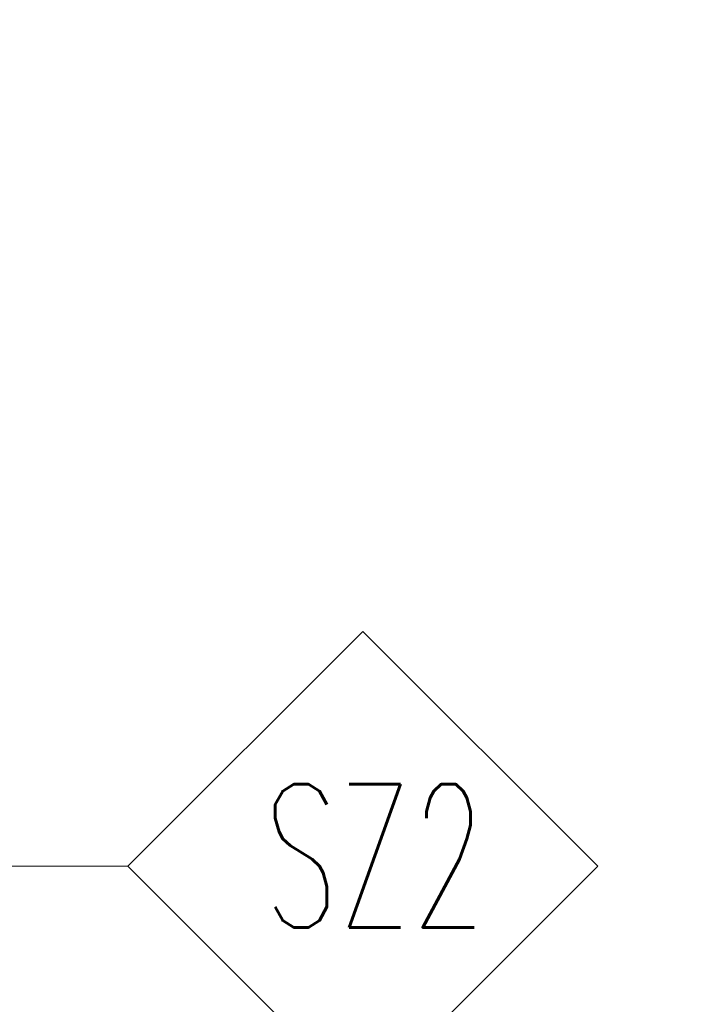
# Model space of a CAD drawing. Header units: millimetres. Extents: x 7483 to 13091, y 8111 to 13871.
# Tile 819 of 920: x 12190 to 12264, y 9861 to 9971. Entities that reach past the tile are written whole.
import ezdxf

# ---------------------------------------------------------------- set-up
doc = ezdxf.new("R2010")
doc.units = ezdxf.units.MM
doc.layers.add('- AGP-1_OPISY', color=7, linetype='Continuous', lineweight=5)
doc.layers.add('Budowlane - Opisy', color=7, linetype='Continuous', lineweight=15)
doc.layers.add('a___wymiary', color=7, linetype='Continuous', lineweight=5, true_color=0x000000)
doc.layers.add('wymiary', color=7, linetype='Continuous', lineweight=5, true_color=0xb2b2b2)
doc.styles.add('Arial', font='arial.ttf')
doc.styles.add('style1', font='simplex.shx', dxfattribs={"width": 0.6})
doc.dimstyles.new('wymiary agp1', dxfattribs={"dimtxt": 16, "dimasz": 5, "dimexe": 30, "dimexo": 60, "dimgap": 1.8, "dimtad": 1, "dimdec": 3, "dimrnd": 0.5, "dimdsep": 46, "dimtxsty": 'Arial', "dimblk": 'znacznik', "dimcen": 1.5, "dimse1": 1, "dimse2": 1, "dimclrd": 256, "dimazin": 0, "dimtfac": 1, "dimtdec": 3, "dimtmove": 1, "dimatfit": 3, "dimldrblk": 'znacznik', "dimfxl": 0, "dimlwd": -1, "dimarcsym": 0})

# ---------------------------------------------------------------- blocks, each defined once
blk = doc.blocks.new('znacznik')
at = {"layer": 'a___wymiary'}
for p, q in [((0, 1.394), (0, -1.394)), ((1.394, 0), (-1.394, 0))]:
    blk.add_line(p, q, dxfattribs=at)
at = {"layer": 'a___wymiary', "const_width": 0.2}
blk.add_lwpolyline([(0.876, 0.876), (-0.876, -0.876)], dxfattribs=at)
blk = doc.blocks.new('*D1314')
at = {"layer": 'Defpoints', "color": 0, "transparency": 16777216}
for p in [(12191.07, 10762.23), (12314.9, 10762.23), (12314.9, 9219.56)]:
    blk.add_point(p, dxfattribs=at)
at = {"layer": 'wymiary', "color": 253, "true_color": 0x999999, "transparency": 16777216}
blk.add_line((12314.9, 9224.56), (12314.9, 10757.23), dxfattribs=at)
at = {"layer": 'wymiary', "color": 253, "true_color": 0x999999, "transparency": 16777216, "xscale": 5, "yscale": 5, "zscale": 5}
for p, rotation in [((12314.9, 10762.23), 90), ((12314.9, 9219.56), 270)]:
    blk.add_blockref('znacznik', p, dxfattribs=dict(at, rotation=rotation))
at = {"layer": 'wymiary', "color": 18, "true_color": 0x000000, "transparency": 16777216, "insert": (12304.93, 9990.9), "char_height": 16, "attachment_point": 5, "rotation": 90, "style": 'Arial'}
blk.add_mtext('1542.5', dxfattribs=at)
blk = doc.blocks.new('*D1317')
at = {"layer": 'Defpoints', "color": 0, "transparency": 16777216}
for p in [(12214.9, 11469.36), (12214.9, 9219.56), (12344.9, 9219.56)]:
    blk.add_point(p, dxfattribs=at)
at = {"layer": 'wymiary', "color": 253, "true_color": 0x999999, "transparency": 16777216}
blk.add_line((12344.9, 11464.36), (12344.9, 9224.56), dxfattribs=at)
at = {"layer": 'wymiary', "color": 253, "true_color": 0x999999, "transparency": 16777216, "xscale": 5, "yscale": 5, "zscale": 5}
for p, rotation in [((12344.9, 11469.36), 90), ((12344.9, 9219.56), 270)]:
    blk.add_blockref('znacznik', p, dxfattribs=dict(at, rotation=rotation))
at = {"layer": 'wymiary', "color": 18, "true_color": 0x000000, "transparency": 16777216, "insert": (12334.93, 10344.46), "char_height": 16, "attachment_point": 5, "rotation": 90, "style": 'Arial'}
blk.add_mtext('2250', dxfattribs=at)

msp = doc.modelspace()

# ---------------------------------------------------------------- linework, layer by layer
at = {"layer": 'Budowlane - Opisy'}
msp.add_line((12201.9488, 9876.0648), (12144.8952, 9876.0648), dxfattribs=at)
at = {"layer": 'Budowlane - Opisy', "lineweight": 9}
msp.add_lwpolyline([(12254.4488, 9876.0648), (12228.1988, 9902.3148), (12201.9488, 9876.0648), (12228.1988, 9849.8148), (12254.4488, 9876.0648)], close=True, dxfattribs=at)

# ---------------------------------------------------------------- texts
at = {"layer": '- AGP-1_OPISY', "insert": (12217.1987, 9869.2415), "char_height": 16, "attachment_point": 7, "style": 'style1'}
msp.add_mtext('SZ2', dxfattribs=at)

# ---------------------------------------------------------------- dimensions: what is measured, and where the dimension line sits
at = {"layer": 'wymiary'}
for base, p1, p2, picture, middle in [((12344.8972, 9219.5616), (12214.8972, 11469.3622), (12214.8972, 9219.5616), '*D1317', (12334.928, 10344.4619)), ((12314.8972, 10762.232), (12314.8972, 9219.5616), (12191.0742, 10762.232), '*D1314', (12304.928, 9990.8968))]:
    dim = msp.add_linear_dim(base=base, p1=p1, p2=p2, angle=90, dimstyle='wymiary agp1', override={"dimblk": 'znacznik'}, dxfattribs=at)
    dim.commit()
    dim.dimension.update_dxf_attribs({"geometry": picture, "text_midpoint": middle})

doc.saveas('drawing.dxf')
